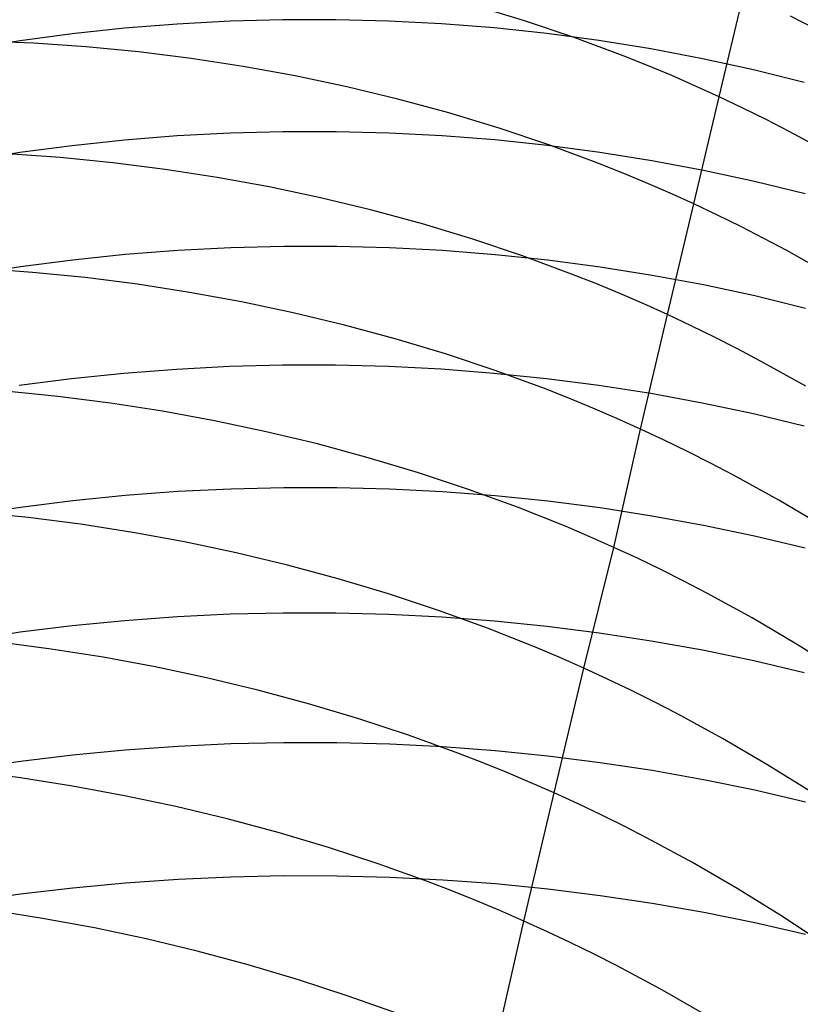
# Model space of a CAD drawing. Extents: x -383 to 1849, y -1185 to -529.
# Tile 833 of 870: x 1829.18 to 1836.43, y -935.9 to -926.76. Entities that reach past the tile are written whole.
import ezdxf

# ---------------------------------------------------------------- set-up
doc = ezdxf.new("R2010")
doc.units = 0
doc.layers.add('PREDEFINITO', color=7, linetype='CONTINUOUS')

msp = doc.modelspace()

# ---------------------------------------------------------------- linework, layer by layer
at = {"layer": 'PREDEFINITO'}
for p, q in [((1835.677882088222, -927.4729875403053, 525.2502758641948), (1835.905597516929, -926.5116057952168, 527.0328474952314)), ((1833.868955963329, -926.7661155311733, 525.0892029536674), (1833.402244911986, -926.6238635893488, 525.0682977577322)), ((1830.644005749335, -926.7969018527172, 626.6396980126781), (1830.155131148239, -926.8362678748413, 626.6059152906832)), ((1831.134308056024, -926.7704857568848, 626.665577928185), (1830.644005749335, -926.7969018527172, 626.6396980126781)), ((1831.625492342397, -926.757040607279, 626.6835312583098), (1831.134308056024, -926.7704857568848, 626.665577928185)), ((1832.117012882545, -926.7565874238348, 626.6935342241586), (1831.625492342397, -926.757040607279, 626.6835312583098)), ((1832.608323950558, -926.7691472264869, 626.6955630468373), (1832.117012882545, -926.7565874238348, 626.6935342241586)), ((1833.098879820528, -926.7947410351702, 626.6895939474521), (1832.608323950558, -926.7691472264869, 626.6955630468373)), ((1833.588134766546, -926.8333898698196, 626.6756031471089), (1833.098879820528, -926.7947410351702, 626.6895939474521)), ((1834.330419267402, -926.9221353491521, 525.1177827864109), (1833.868955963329, -926.7661155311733, 525.0892029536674)), ((1836.554543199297, -926.8355264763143, 527.1226387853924), (1836.340152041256, -926.7241473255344, 527.0908346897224)), ((1829.668229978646, -926.8885628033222, 626.5642535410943), (1829.183847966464, -926.9537656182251, 626.5147365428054)), ((1830.155131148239, -926.8362678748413, 626.6059152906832), (1829.668229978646, -926.8885628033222, 626.5642535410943)), ((1834.075543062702, -926.8851147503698, 626.6535668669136), (1833.588134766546, -926.8333898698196, 626.6756031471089)), ((1834.560558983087, -926.9499366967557, 626.6234613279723), (1834.075543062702, -926.8851147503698, 626.6535668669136)), ((1829.183847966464, -926.9537656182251, 626.5147365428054), (1828.702530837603, -927.0318552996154, 626.4573880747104)), ((1829.308503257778, -926.9759881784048, 523.4055592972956), (1828.81925657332, -926.9559345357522, 523.4524175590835)), ((1829.797431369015, -927.009502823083, 523.3660029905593), (1829.308503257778, -926.9759881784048, 523.4055592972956)), ((1834.786090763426, -927.0919415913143, 525.1541078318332), (1834.330419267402, -926.9221353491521, 525.1177827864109)), ((1835.042636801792, -927.0278767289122, 626.5852627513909), (1834.560558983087, -926.9499366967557, 626.6234613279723)), ((1830.285497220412, -927.0564958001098, 523.3338221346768), (1829.797431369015, -927.009502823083, 523.3660029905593)), ((1830.772157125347, -927.1169844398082, 523.3090902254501), (1830.285497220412, -927.0564958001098, 523.3338221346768)), ((1835.521230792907, -927.1189558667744, 626.5389473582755), (1835.042636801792, -927.0278767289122, 626.5852627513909)), ((1831.256867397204, -927.1909860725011, 523.2918807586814), (1830.772157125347, -927.1169844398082, 523.3090902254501)), ((1835.011584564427, -927.1820204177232, 525.1751968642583), (1834.786090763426, -927.0919415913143, 525.1541078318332)), ((1835.995795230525, -927.2231951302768, 626.4844913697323), (1835.521230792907, -927.1189558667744, 626.5389473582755)), ((1831.739084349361, -927.2785180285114, 523.2822672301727), (1831.256867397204, -927.1909860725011, 523.2918807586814)), ((1835.235426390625, -927.2755528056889, 525.1982486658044), (1835.011584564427, -927.1820204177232, 525.1751968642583)), ((1836.465784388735, -927.3406155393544, 626.421871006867), (1835.995795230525, -927.2231951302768, 626.4844913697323)), ((1832.2182642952, -927.3795976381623, 523.2803231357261), (1831.739084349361, -927.2785180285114, 523.2822672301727)), ((1835.457548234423, -927.3725410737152, 525.2232720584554), (1835.235426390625, -927.2755528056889, 525.1982486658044)), ((1832.693863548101, -927.4942422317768, 523.2861219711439), (1832.2182642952, -927.3795976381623, 523.2803231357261)), ((1835.677882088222, -927.4729875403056, 525.2502758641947), (1835.457548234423, -927.3725410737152, 525.2232720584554)), ((1833.165338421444, -927.6224691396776, 523.2997372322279), (1832.693863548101, -927.4942422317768, 523.2861219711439)), ((1835.441818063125, -928.4679449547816, 523.4876322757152), (1835.677882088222, -927.4729875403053, 525.2502758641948)), ((1835.896364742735, -927.5768854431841, 525.2792636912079), (1835.677882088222, -927.4729875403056, 525.2502758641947)), ((1833.632145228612, -927.7642956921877, 523.3212424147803), (1833.165338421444, -927.6224691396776, 523.2997372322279)), ((1836.112952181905, -927.6841916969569, 525.3102182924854), (1835.896364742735, -927.5768854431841, 525.2792636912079)), ((1836.327605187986, -927.7948541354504, 525.3431172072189), (1836.112952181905, -927.6841916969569, 525.3102182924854)), ((1831.6278391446, -927.7976036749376, 628.4412896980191), (1831.135775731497, -927.8107129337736, 628.4230976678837)), ((1832.120233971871, -927.7973191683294, 628.451281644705), (1831.6278391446, -927.7976036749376, 628.4412896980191)), ((1832.612409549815, -927.8098798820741, 628.4530495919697), (1832.120233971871, -927.7973191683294, 628.451281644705)), ((1834.093740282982, -927.9197392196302, 523.3507110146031), (1833.632145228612, -927.7642956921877, 523.3212424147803)), ((1836.54028454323, -927.9088205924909, 525.3779379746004), (1836.327605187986, -927.7948541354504, 525.3431172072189)), ((1830.154845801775, -927.8753238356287, 628.3622090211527), (1829.667080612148, -927.9267845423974, 628.3195602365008)), ((1830.644594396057, -927.8366264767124, 628.396729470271), (1830.154845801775, -927.8753238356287, 628.3622090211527)), ((1831.135775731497, -927.8107129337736, 628.4230976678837), (1830.644594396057, -927.8366264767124, 628.396729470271)), ((1833.103815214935, -927.8353062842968, 628.4465696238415), (1832.612409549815, -927.8098798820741, 628.4530495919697)), ((1833.593900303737, -927.8736188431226, 628.4318178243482), (1833.103815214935, -927.8353062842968, 628.4465696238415)), ((1834.082114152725, -927.9248380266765, 628.408770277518), (1833.593900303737, -927.8736188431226, 628.4318178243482)), ((1829.667080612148, -927.9267845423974, 628.3195602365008), (1829.18184949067, -927.9909881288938, 628.2688070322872)), ((1834.567906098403, -927.9889843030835, 628.3774030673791), (1834.082114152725, -927.9248380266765, 628.408770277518)), ((1834.549579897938, -928.0888170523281, 523.3882165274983), (1834.093740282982, -927.9197392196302, 523.3507110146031)), ((1829.18184949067, -927.9909881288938, 628.2688070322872), (1828.699703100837, -928.0679141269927, 628.2099733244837)), ((1829.557043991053, -928.037908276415, 521.6190365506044), (1829.068731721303, -928.0033867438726, 521.659970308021)), ((1830.044529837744, -928.0857644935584, 521.5857425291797), (1829.557043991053, -928.037908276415, 521.6190365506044)), ((1835.050725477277, -928.0660781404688, 628.3376922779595), (1834.567906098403, -927.9889843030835, 628.3774030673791)), ((1835.530021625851, -928.1561400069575, 628.2896139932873), (1835.050725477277, -928.0660781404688, 628.3376922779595)), ((1830.530648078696, -928.1469700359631, 521.560163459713), (1830.044529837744, -928.0857644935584, 521.5857425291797)), ((1831.01485753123, -928.2215395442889, 521.5423745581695), (1830.530648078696, -928.1469700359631, 521.560163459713)), ((1834.775171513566, -928.1784742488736, 523.4100060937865), (1834.549579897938, -928.0888170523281, 523.3882165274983)), ((1836.005243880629, -928.2591903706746, 628.2331442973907), (1835.530021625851, -928.1561400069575, 628.2896139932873)), ((1831.496617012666, -928.3094876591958, 521.5324510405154), (1831.01485753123, -928.2215395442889, 521.5423745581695)), ((1834.999120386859, -928.2715465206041, 523.4338324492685), (1834.775171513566, -928.1784742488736, 523.4100060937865)), ((1836.475841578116, -928.3752496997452, 628.168259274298), (1836.005243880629, -928.2591903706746, 628.2331442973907)), ((1831.975385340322, -928.4108290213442, 521.5304681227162), (1831.496617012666, -928.3094876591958, 521.5324510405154)), ((1835.221358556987, -928.3680360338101, 523.4597047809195), (1834.999120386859, -928.2715465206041, 523.4338324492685)), ((1832.450621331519, -928.5255782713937, 521.5365010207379), (1831.975385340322, -928.4108290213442, 521.5304681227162)), ((1835.441818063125, -928.4679449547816, 523.4876322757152), (1835.221358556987, -928.3680360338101, 523.4597047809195)), ((1832.921783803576, -928.6537500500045, 521.5506249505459), (1832.450621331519, -928.5255782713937, 521.5365010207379)), ((1835.197551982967, -929.4964592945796, 521.7452426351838), (1835.441818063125, -928.4679449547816, 523.4876322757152)), ((1835.660435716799, -928.5712664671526, 523.5176187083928), (1835.441818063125, -928.4679449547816, 523.4876322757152)), ((1835.877167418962, -928.6779578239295, 523.5496462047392), (1835.660435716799, -928.5712664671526, 523.5176187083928)), ((1833.388331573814, -928.7953589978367, 521.572915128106), (1832.921783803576, -928.6537500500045, 521.5506249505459)), ((1836.091973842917, -928.7879672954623, 523.5836914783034), (1835.877167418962, -928.6779578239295, 523.5496462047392)), ((1833.849723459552, -928.9504197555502, 521.6034467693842), (1833.388331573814, -928.7953589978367, 521.572915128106)), ((1836.304815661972, -928.9012431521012, 523.6197312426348), (1836.091973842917, -928.7879672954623, 523.5836914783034)), ((1830.650256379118, -928.9013328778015, 630.1399235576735), (1830.160868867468, -928.9391487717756, 630.1047314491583)), ((1831.141067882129, -928.8761421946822, 630.1667083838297), (1830.650256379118, -928.9013328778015, 630.1399235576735)), ((1831.632754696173, -928.8635957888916, 630.1850619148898), (1831.141067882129, -928.8761421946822, 630.1667083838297)), ((1832.124768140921, -928.8637127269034, 630.1949601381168), (1831.632754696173, -928.8635957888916, 630.1850619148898)), ((1832.616559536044, -928.876512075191, 630.1963790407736), (1832.124768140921, -928.8637127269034, 630.1949601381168)), ((1833.107580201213, -928.9020129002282, 630.1892946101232), (1832.616559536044, -928.876512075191, 630.1963790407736)), ((1833.597281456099, -928.9402342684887, 630.1736828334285), (1833.107580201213, -928.9020129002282, 630.1892946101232)), ((1836.724448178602, -929.1373871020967, 523.6977010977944), (1836.304815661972, -928.9012431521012, 523.6197312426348)), ((1829.673454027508, -928.9895708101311, 630.0611560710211), (1829.188560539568, -929.0525799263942, 630.009221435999)), ((1830.160868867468, -928.9391487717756, 630.1047314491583), (1829.673454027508, -928.9895708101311, 630.0611560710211)), ((1834.085114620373, -928.9911952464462, 630.1495196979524), (1833.597281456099, -928.9402342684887, 630.1736828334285)), ((1834.305418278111, -929.1189469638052, 521.642295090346), (1833.849723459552, -928.9504197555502, 521.6034467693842)), ((1834.570531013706, -929.0549149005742, 630.1167811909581), (1834.085114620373, -928.9911952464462, 630.1495196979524)), ((1829.188560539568, -929.0525799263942, 630.009221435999), (1828.706737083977, -929.1281570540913, 629.9489515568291)), ((1829.300605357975, -929.1042793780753, 519.898235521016), (1828.812031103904, -929.069068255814, 519.940925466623)), ((1835.052981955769, -929.1314122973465, 630.0754432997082), (1834.570531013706, -929.0549149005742, 630.1167811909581)), ((1829.788387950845, -929.1526789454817, 519.8634484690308), (1829.300605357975, -929.1042793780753, 519.898235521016)), ((1830.274835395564, -929.2142797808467, 519.8366426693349), (1829.788387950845, -929.1526789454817, 519.8634484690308)), ((1834.53096016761, -929.2082650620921, 521.6648615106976), (1834.305418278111, -929.1189469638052, 521.642295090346)), ((1835.531918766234, -929.2207065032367, 630.025482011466), (1835.052981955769, -929.1314122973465, 630.0754432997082)), ((1830.759404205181, -929.2890947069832, 519.8178964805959), (1830.274835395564, -929.2142797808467, 519.8366426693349)), ((1834.754874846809, -929.3009552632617, 521.6895353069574), (1834.53096016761, -929.2082650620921, 521.6648615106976)), ((1836.00679276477, -929.3228165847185, 629.966873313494), (1835.531918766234, -929.2207065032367, 630.025482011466)), ((1831.241550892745, -929.3771365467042, 519.8072882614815), (1830.759404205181, -929.2890947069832, 519.8178964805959)), ((1834.977094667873, -929.3970193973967, 521.7163258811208), (1834.754874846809, -929.3009552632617, 521.6895353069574)), ((1836.477055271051, -929.4377616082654, 629.8995931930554), (1836.00679276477, -929.3228165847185, 629.966873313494)), ((1831.720731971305, -929.4784181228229, 519.8048963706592), (1831.241550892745, -929.3771365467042, 519.8072882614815)), ((1835.197551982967, -929.4964592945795, 521.7452426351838), (1834.977094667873, -929.3970193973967, 521.7163258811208)), ((1832.196403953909, -929.5929522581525, 519.8107991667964), (1831.720731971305, -929.4784181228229, 519.8048963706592)), ((1834.946309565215, -930.559178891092, 520.024792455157), (1835.197551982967, -929.4964592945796, 521.7452426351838)), ((1835.416183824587, -929.5992679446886, 521.7762893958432), (1835.197551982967, -929.4964592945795, 521.7452426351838)), ((1832.668023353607, -929.720751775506, 519.8250750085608), (1832.196403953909, -929.5929522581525, 519.8107991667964)), ((1835.632945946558, -929.7054029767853, 521.8094476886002), (1835.416183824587, -929.5992679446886, 521.7762893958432)), ((1833.135046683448, -929.8618294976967, 519.8478022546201), (1832.668023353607, -929.720751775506, 519.8250750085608)), ((1835.847798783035, -929.814813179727, 521.8446934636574), (1835.632945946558, -929.7054029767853, 521.8094476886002)), ((1836.060702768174, -929.9274473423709, 521.8820026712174), (1835.847798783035, -929.814813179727, 521.8446934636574)), ((1833.59693045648, -930.0161982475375, 519.8790592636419), (1833.135046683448, -929.8618294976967, 519.8478022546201)), ((1831.12900896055, -929.979471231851, 631.8860632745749), (1830.638280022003, -930.0045681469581, 631.8585311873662)), ((1831.620626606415, -929.9668465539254, 631.9049173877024), (1831.12900896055, -929.979471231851, 631.8860632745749)), ((1832.112585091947, -929.9667169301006, 631.9150665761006), (1831.620626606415, -929.9668465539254, 631.9049173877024)), ((1832.604336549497, -929.9791051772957, 631.9164838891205), (1832.112585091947, -929.9667169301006, 631.9150665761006)), ((1833.095333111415, -930.0040341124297, 631.9091423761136), (1832.604336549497, -929.9791051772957, 631.9164838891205)), ((1836.480505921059, -930.1621827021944, 521.9627151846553), (1836.060702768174, -929.9274473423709, 521.8820026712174)), ((1829.661679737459, -930.0920874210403, 631.7775408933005), (1829.176904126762, -930.1544641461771, 631.7241365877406)), ((1830.148987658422, -930.0421144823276, 631.8223480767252), (1829.661679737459, -930.0920874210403, 631.7775408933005)), ((1830.638280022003, -930.0045681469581, 631.8585311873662), (1830.148987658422, -930.0421144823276, 631.8223480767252)), ((1833.585026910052, -930.0415265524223, 631.8930150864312), (1833.095333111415, -930.0040341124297, 631.9091423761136)), ((1834.072870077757, -930.0916053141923, 631.8680750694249), (1833.585026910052, -930.0415265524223, 631.8930150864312)), ((1834.053131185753, -930.1838708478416, 519.9189243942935), (1833.59693045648, -930.0161982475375, 519.8790592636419)), ((1834.558314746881, -930.1542932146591, 631.8342953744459), (1834.072870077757, -930.0916053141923, 631.8680750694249)), ((1834.278930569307, -930.2727000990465, 519.9421094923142), (1834.053131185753, -930.1838708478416, 519.9189243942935)), ((1835.040813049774, -930.2296130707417, 631.7916490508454), (1834.558314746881, -930.1542932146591, 631.8342953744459)), ((1829.536629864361, -930.256742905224, 518.1658116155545), (1829.048591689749, -930.2076301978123, 518.2019137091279)), ((1830.023346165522, -930.3188720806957, 518.1379322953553), (1829.536629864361, -930.256742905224, 518.1658116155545)), ((1834.503105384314, -930.364860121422, 519.9674760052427), (1834.278930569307, -930.2727000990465, 519.9421094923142)), ((1835.519817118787, -930.3175876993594, 631.7401091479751), (1835.040813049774, -930.2296130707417, 631.7916490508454)), ((1830.508195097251, -930.3940283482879, 518.1183566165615), (1830.023346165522, -930.3188720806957, 518.1379322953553)), ((1834.725587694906, -930.46035251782, 519.9950337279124), (1834.503105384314, -930.364860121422, 519.9674760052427)), ((1835.99477908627, -930.4182399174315, 631.6796487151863), (1835.519817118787, -930.3175876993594, 631.7401091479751)), ((1830.990631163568, -930.4822223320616, 518.1071654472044), (1830.508195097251, -930.3940283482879, 518.1183566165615)), ((1836.465151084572, -930.531592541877, 631.6102408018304), (1835.99477908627, -930.4182399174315, 631.6796487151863)), ((1831.470108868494, -930.5834646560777, 518.1044396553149), (1830.990631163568, -930.4822223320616, 518.1071654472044)), ((1834.946309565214, -930.5591788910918, 520.0247924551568), (1834.725587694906, -930.46035251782, 519.9950337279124)), ((1831.946082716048, -930.6977659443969, 518.1102601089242), (1831.470108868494, -930.5834646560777, 518.1044396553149)), ((1834.697797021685, -931.6584068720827, 518.3291825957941), (1834.946309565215, -930.559178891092, 520.024792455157)), ((1835.165207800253, -930.6613321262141, 520.0567562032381), (1834.946309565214, -930.5591788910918, 520.0247924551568)), ((1832.418007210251, -930.8251368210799, 518.1247076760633), (1831.946082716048, -930.6977659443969, 518.1102601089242)), ((1835.38223816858, -930.766770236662, 520.0909058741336), (1835.165207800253, -930.6613321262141, 520.0567562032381)), ((1835.597361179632, -930.8754425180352, 520.1272165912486), (1835.38223816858, -930.766770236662, 520.0909058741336)), ((1832.885336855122, -930.9655879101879, 518.1478632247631), (1832.418007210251, -930.8251368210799, 518.1247076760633)), ((1835.81053734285, -930.9872982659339, 520.1656634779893), (1835.597361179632, -930.8754425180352, 520.1272165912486)), ((1833.347526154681, -931.1191298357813, 518.179807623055), (1832.885336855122, -930.9655879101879, 518.1478632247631)), ((1836.230891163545, -931.2203573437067, 520.2488662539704), (1835.81053734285, -930.9872982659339, 520.1656634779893)), ((1830.161148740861, -931.1768937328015, 633.5189427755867), (1829.673803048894, -931.2255687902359, 633.4734296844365)), ((1830.650462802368, -931.1404696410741, 633.555589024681), (1830.161148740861, -931.1768937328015, 633.5189427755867)), ((1831.141197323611, -931.1163159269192, 633.5833429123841), (1830.650462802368, -931.1404696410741, 633.555589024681)), ((1831.632804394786, -931.1044520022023, 633.602178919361), (1831.141197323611, -931.1163159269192, 633.5833429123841)), ((1832.124736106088, -931.1048972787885, 633.6120715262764), (1831.632804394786, -931.1044520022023, 633.602178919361)), ((1832.616444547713, -931.1176711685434, 633.6129952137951), (1832.124736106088, -931.1048972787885, 633.6120715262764)), ((1833.107381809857, -931.1427930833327, 633.604924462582), (1832.616444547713, -931.1176711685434, 633.6129952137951)), ((1833.596999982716, -931.1802824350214, 633.5878337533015), (1833.107381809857, -931.1427930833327, 633.604924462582)), ((1833.804029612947, -931.2857732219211, 518.2206217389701), (1833.347526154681, -931.1191298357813, 518.179807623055)), ((1834.084751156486, -931.2301586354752, 633.5616975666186), (1833.596999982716, -931.1802824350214, 633.5878337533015)), ((1829.673803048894, -931.2255687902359, 633.4734296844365), (1829.18897363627, -931.2864754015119, 633.4190752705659)), ((1834.570087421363, -931.2924410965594, 633.526490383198), (1834.084751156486, -931.2301586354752, 633.5616975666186)), ((1836.642983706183, -931.4655418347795, 520.3403151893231), (1836.230891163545, -931.2203573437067, 520.2488662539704)), ((1829.18897363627, -931.2864754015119, 633.4190752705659), (1828.707208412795, -931.359594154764, 633.3559050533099)), ((1829.260034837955, -931.3810301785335, 516.4854510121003), (1828.772584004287, -931.3313208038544, 516.522815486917)), ((1834.029978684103, -931.374011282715, 518.2443802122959), (1833.804029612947, -931.2857732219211, 518.2206217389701)), ((1835.052460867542, -931.3671492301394, 633.4821866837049), (1834.570087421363, -931.2924410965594, 633.526490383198)), ((1835.53132358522, -931.4543024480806, 633.4287609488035), (1835.052460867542, -931.3671492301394, 633.4821866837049)), ((1829.746224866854, -931.4436193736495, 516.4565766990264), (1829.260034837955, -931.3810301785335, 516.4854510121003)), ((1830.230611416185, -931.5190991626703, 516.4362768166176), (1829.746224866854, -931.4436193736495, 516.4565766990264)), ((1834.254301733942, -931.465528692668, 518.2703864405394), (1834.029978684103, -931.374011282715, 518.2443802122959)), ((1836.006127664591, -931.5539201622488, 633.3661876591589), (1835.53132358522, -931.4543024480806, 633.4287609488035)), ((1830.712651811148, -931.6074803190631, 516.4246356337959), (1830.230611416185, -931.5190991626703, 516.4362768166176)), ((1834.476930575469, -931.5603267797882, 518.2986505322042), (1834.254301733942, -931.465528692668, 518.2703864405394)), ((1836.476325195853, -931.6660217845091, 633.2944412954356), (1836.006127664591, -931.5539201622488, 633.3661876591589)), ((1831.191803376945, -931.7087736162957, 516.4217374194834), (1830.712651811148, -931.6074803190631, 516.4246356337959)), ((1834.697797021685, -931.6584068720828, 518.329182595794), (1834.476930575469, -931.5603267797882, 518.2986505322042)), ((1831.667523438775, -931.8229898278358, 516.427666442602), (1831.191803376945, -931.7087736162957, 516.4217374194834)), ((1834.419392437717, -932.7802716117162, 516.653331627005), (1834.697797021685, -931.6584068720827, 518.3291825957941)), ((1834.916837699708, -931.7597617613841, 518.3619868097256), (1834.697797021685, -931.6584068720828, 518.329182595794)), ((1832.139269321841, -931.9501397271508, 516.442506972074), (1831.667523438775, -931.8229898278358, 516.427666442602)), ((1835.134008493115, -931.8643500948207, 518.3970436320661), (1834.916837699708, -931.7597617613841, 518.3619868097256)), ((1835.349270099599, -931.9721219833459, 518.4343275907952), (1835.134008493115, -931.8643500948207, 518.3970436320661)), ((1832.606498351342, -932.0902340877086, 516.4663432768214), (1832.139269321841, -931.9501397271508, 516.442506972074)), ((1835.562583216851, -932.0830275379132, 518.4738132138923), (1835.349270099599, -931.9721219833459, 518.4343275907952)), ((1833.068667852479, -932.2432836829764, 516.4992596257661), (1832.606498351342, -932.0902340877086, 516.4663432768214)), ((1835.983206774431, -932.3140400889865, 518.55928756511), (1835.562583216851, -932.0830275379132, 518.4738132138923)), ((1831.135518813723, -932.2797000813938, 635.2605512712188), (1830.645213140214, -932.3034397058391, 635.2322241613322)), ((1831.626707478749, -932.2680973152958, 635.2797021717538), (1831.135518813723, -932.2797000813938, 635.2605512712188)), ((1832.118233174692, -932.2686507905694, 635.2896506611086), (1831.626707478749, -932.2680973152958, 635.2797021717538)), ((1832.609549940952, -932.281379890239, 635.2903705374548), (1832.118233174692, -932.2686507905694, 635.2896506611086)), ((1833.100111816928, -932.3063039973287, 635.281835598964), (1832.609549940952, -932.281379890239, 635.2903705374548)), ((1833.525235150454, -932.409299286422, 516.5413402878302), (1833.068667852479, -932.2432836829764, 516.4992596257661)), ((1830.156336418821, -932.3392968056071, 635.1947470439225), (1829.669434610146, -932.387251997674, 635.148146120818)), ((1830.645213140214, -932.3034397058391, 635.2322241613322), (1830.156336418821, -932.3392968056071, 635.1947470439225)), ((1833.589372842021, -932.3434424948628, 635.2640196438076), (1833.100111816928, -932.3063039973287, 635.281835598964)), ((1834.076787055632, -932.3928147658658, 635.2368964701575), (1833.589372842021, -932.3434424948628, 635.2640196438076)), ((1836.395564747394, -932.5569886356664, 518.6532629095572), (1835.983206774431, -932.3140400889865, 518.55928756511)), ((1829.185053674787, -932.447285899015, 635.0924475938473), (1828.703739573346, -932.519379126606, 635.0276776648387)), ((1829.669434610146, -932.387251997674, 635.148146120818), (1829.185053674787, -932.447285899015, 635.0924475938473)), ((1833.751248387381, -932.49717270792, 516.5658435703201), (1833.525235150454, -932.409299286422, 516.5413402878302)), ((1834.561808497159, -932.4544401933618, 635.2004398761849), (1834.076787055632, -932.3928147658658, 635.2368964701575)), ((1835.043891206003, -932.5283381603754, 635.1546236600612), (1834.561808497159, -932.4544401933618, 635.2004398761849)), ((1829.472400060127, -932.6026991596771, 514.7979169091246), (1828.986767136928, -932.5393024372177, 514.8275561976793)), ((1833.975657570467, -932.5882916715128, 516.5926695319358), (1833.751248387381, -932.49717270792, 516.5658435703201)), ((1835.522489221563, -932.6145280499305, 635.0994216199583), (1835.043891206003, -932.5283381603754, 635.1546236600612)), ((1836.799342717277, -932.811474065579, 518.755535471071), (1836.395564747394, -932.5569886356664, 518.6532629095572)), ((1829.956277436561, -932.6788252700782, 514.7771085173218), (1829.472400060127, -932.6026991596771, 514.7979169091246)), ((1834.198394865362, -932.6826575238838, 516.6218287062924), (1833.975657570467, -932.5882916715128, 516.5926695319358)), ((1835.99705658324, -932.7130292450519, 635.0348075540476), (1835.522489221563, -932.6145280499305, 635.0994216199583)), ((1830.437859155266, -932.7676882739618, 514.7652163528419), (1829.956277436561, -932.6788252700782, 514.7771085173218)), ((1834.419392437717, -932.7802716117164, 516.653331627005), (1834.198394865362, -932.6826575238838, 516.6218287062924)), ((1836.467047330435, -932.8238611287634, 634.9607552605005), (1835.99705658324, -932.7130292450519, 635.0348075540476)), ((1830.916605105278, -932.8692956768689, 514.7623257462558), (1830.437859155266, -932.7676882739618, 514.7652163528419)), ((1834.143055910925, -933.9380211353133, 515.0013028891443), (1834.419392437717, -932.7802716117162, 516.653331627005)), ((1834.638587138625, -932.881126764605, 516.687182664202), (1834.419392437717, -932.7802716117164, 516.653331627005)), ((1831.391975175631, -932.9836549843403, 514.7685220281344), (1830.916605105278, -932.8692956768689, 514.7623257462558)), ((1834.855934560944, -932.9851817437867, 516.7233615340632), (1834.638587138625, -932.881126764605, 516.687182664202)), ((1831.863429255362, -933.110773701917, 514.7838905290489), (1831.391975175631, -932.9836549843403, 514.7685220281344)), ((1835.071394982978, -933.0923867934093, 516.7618417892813), (1834.855934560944, -932.9851817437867, 516.7233615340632)), ((1832.330427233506, -933.25065933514, 514.8085165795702), (1831.863429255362, -933.110773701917, 514.7838905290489)), ((1835.284928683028, -933.202692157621, 516.8025969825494), (1835.071394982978, -933.0923867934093, 516.7618417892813)), ((1832.792428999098, -933.4033193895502, 514.8424855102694), (1832.330427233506, -933.25065933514, 514.8085165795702)), ((1835.706057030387, -933.4324048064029, 516.8908263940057), (1835.284928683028, -933.202692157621, 516.8025969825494)), ((1831.633560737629, -933.4732604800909, 636.9287419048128), (1831.14196281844, -933.4843369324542, 636.909512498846)), ((1832.125485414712, -933.4741542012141, 636.9385344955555), (1831.633560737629, -933.4732604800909, 636.9287419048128)), ((1832.617188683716, -933.4870361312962, 636.938864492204), (1832.125485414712, -933.4741542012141, 636.9385344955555)), ((1833.248894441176, -933.5687613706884, 514.8858826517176), (1832.792428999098, -933.4033193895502, 514.8424855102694)), ((1836.119001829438, -933.673921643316, 516.9878381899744), (1835.706057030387, -933.4324048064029, 516.8908263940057)), ((1830.161939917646, -933.5423282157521, 636.8428463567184), (1829.674611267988, -933.5892069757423, 636.795461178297)), ((1830.651239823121, -933.5073655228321, 636.8808720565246), (1830.161939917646, -933.5423282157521, 636.8428463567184)), ((1831.14196281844, -933.4843369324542, 636.909512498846), (1830.651239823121, -933.5073655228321, 636.8808720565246)), ((1833.108122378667, -933.5119243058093, 636.9297061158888), (1832.617188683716, -933.4870361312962, 636.938864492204)), ((1833.597738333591, -933.5488367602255, 636.9110335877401), (1833.108122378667, -933.5119243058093, 636.9297061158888)), ((1834.085488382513, -933.5977915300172, 636.8828211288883), (1833.597738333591, -933.5488367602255, 636.9110335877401)), ((1829.189802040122, -933.6479837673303, 636.7387423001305), (1828.708060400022, -933.7186405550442, 636.6727155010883)), ((1829.674611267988, -933.5892069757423, 636.795461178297), (1829.189802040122, -933.6479837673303, 636.7387423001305)), ((1833.474882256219, -933.6562779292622, 514.9111434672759), (1833.248894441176, -933.5687613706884, 514.8858826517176)), ((1833.699283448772, -933.7469927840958, 514.9387933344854), (1833.474882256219, -933.6562779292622, 514.9111434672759)), ((1834.570824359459, -933.6588066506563, 636.8450429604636), (1834.085488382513, -933.5977915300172, 636.8828211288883)), ((1835.053198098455, -933.7319001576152, 636.7976733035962), (1834.570824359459, -933.6588066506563, 636.8450429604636)), ((1829.187245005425, -933.7999099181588, 513.1687194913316), (1828.701377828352, -933.7361425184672, 513.1995961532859)), ((1833.922030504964, -933.840906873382, 514.9688429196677), (1833.699283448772, -933.7469927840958, 514.9387933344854)), ((1835.532061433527, -933.8170900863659, 636.7406863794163), (1835.053198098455, -933.7319001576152, 636.7976733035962)), ((1836.523445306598, -933.9268446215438, 517.0934207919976), (1836.119001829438, -933.673921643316, 516.9878381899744)), ((1829.671389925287, -933.8762288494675, 513.1469234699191), (1829.187245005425, -933.7999099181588, 513.1687194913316)), ((1834.143055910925, -933.9380211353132, 515.0013028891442), (1833.922030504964, -933.840906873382, 514.9688429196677)), ((1836.006866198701, -933.9143944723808, 636.6740564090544), (1835.532061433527, -933.8170900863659, 636.7406863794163)), ((1830.153271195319, -933.9651066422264, 513.1342976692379), (1829.671389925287, -933.8762288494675, 513.1469234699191)), ((1836.477064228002, -934.023831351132, 636.5977576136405), (1836.006866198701, -933.9143944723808, 636.6740564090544)), ((1830.632347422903, -934.0665506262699, 513.130931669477), (1830.153271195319, -933.9651066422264, 513.1342976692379)), ((1833.861862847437, -935.1291275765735, 513.374168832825), (1834.143055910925, -933.9380211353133, 515.0013028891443)), ((1834.362296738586, -934.0383281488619, 515.0361776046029), (1834.143055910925, -933.9380211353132, 515.0013028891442)), ((1831.108077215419, -934.1805681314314, 513.136915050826), (1830.632347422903, -934.0665506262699, 513.130931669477)), ((1834.579708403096, -934.1417870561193, 515.0734462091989), (1834.362296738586, -934.0383281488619, 515.0361776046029)), ((1831.579919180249, -934.3071664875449, 513.1523373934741), (1831.108077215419, -934.1805681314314, 513.136915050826)), ((1834.795250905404, -934.2483486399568, 515.1130815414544), (1834.579708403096, -934.1417870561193, 515.0734462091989)), ((1835.00888424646, -934.3579636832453, 515.1550564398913), (1834.795250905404, -934.2483486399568, 515.1130815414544)), ((1832.047331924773, -934.4463530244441, 513.1772882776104), (1831.579919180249, -934.3071664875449, 513.1523373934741)), ((1835.43026344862, -934.58615727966, 515.2459162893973), (1835.00888424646, -934.3579636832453, 515.1550564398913)), ((1832.509774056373, -934.5981350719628, 513.2118572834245), (1832.047331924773, -934.4463530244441, 513.1772882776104)), ((1832.96670418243, -934.7625199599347, 513.2561339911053), (1832.509774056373, -934.5981350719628, 513.2118572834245)), ((1835.843526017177, -934.825974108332, 515.3458084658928), (1835.43026344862, -934.58615727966, 515.2459162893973)), ((1830.651592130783, -934.7430329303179, 638.5058271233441), (1830.162205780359, -934.7771781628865, 638.467137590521)), ((1831.142400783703, -934.7206235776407, 638.5349059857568), (1830.651592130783, -934.7430329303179, 638.5058271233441)), ((1831.634083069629, -934.7099665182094, 638.5543487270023), (1831.142400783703, -934.7206235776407, 638.5349059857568)), ((1832.126090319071, -934.711078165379, 638.5641298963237), (1831.634083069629, -934.7099665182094, 638.5543487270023)), ((1832.61787386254, -934.7239749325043, 638.5642240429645), (1832.126090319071, -934.711078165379, 638.5641298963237)), ((1833.108885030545, -934.7486732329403, 638.5546057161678), (1832.61787386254, -934.7239749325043, 638.5642240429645)), ((1833.598575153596, -934.7851894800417, 638.535249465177), (1833.108885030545, -934.7486732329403, 638.5546057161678)), ((1829.674790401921, -934.8230428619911, 638.4188628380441), (1829.189894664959, -934.8806106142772, 638.3610283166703)), ((1830.162205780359, -934.7771781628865, 638.467137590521), (1829.674790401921, -934.8230428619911, 638.4188628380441)), ((1833.192933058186, -934.8494407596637, 513.281940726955), (1832.96670418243, -934.7625199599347, 513.2561339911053)), ((1834.086395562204, -934.8335400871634, 638.5061298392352), (1833.598575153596, -934.7851894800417, 638.535249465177)), ((1834.57179758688, -934.8937414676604, 638.467221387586), (1834.086395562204, -934.8335400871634, 638.5061298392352)), ((1836.248351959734, -935.0770204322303, 515.4545156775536), (1835.843526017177, -934.825974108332, 515.3458084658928)), ((1829.189894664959, -934.8806106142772, 638.3610283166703), (1828.708067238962, -934.9498650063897, 638.2936594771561)), ((1833.417580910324, -934.9395150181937, 513.3102079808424), (1833.192933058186, -934.8494407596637, 513.281940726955)), ((1833.640580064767, -935.0327436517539, 513.3409469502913), (1833.417580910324, -934.9395150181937, 513.3102079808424)), ((1835.054232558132, -934.9658100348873, 638.4184986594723), (1834.57179758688, -934.8937414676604, 638.467221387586)), ((1829.393724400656, -935.1043353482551, 511.5404028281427), (1828.909650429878, -935.0272890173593, 511.5626723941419)), ((1835.53315180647, -935.0497622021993, 638.3599362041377), (1835.054232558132, -934.9658100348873, 638.4184986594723)), ((1829.875553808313, -935.1937344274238, 511.5275328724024), (1829.393724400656, -935.1043353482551, 511.5404028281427)), ((1833.861862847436, -935.1291275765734, 513.3741688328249), (1833.640580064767, -935.0327436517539, 513.3409469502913)), ((1836.008006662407, -935.145614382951, 638.2915085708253), (1835.53315180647, -935.0497622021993, 638.3599362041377)), ((1836.644421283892, -935.3389025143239, 515.5718206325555), (1836.248351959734, -935.0770204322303, 515.4545156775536)), ((1830.354596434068, -935.2954881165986, 511.5241517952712), (1829.875553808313, -935.1937344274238, 511.5275328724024)), ((1833.584318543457, -936.3538494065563, 511.7736713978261), (1833.861862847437, -935.1291275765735, 513.374168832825)), ((1834.081366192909, -935.2286594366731, 513.4098782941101), (1833.861862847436, -935.1291275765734, 513.3741688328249)), ((1836.47824845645, -935.2533829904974, 638.2131903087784), (1836.008006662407, -935.145614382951, 638.2915085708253)), ((1830.830310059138, -935.4095982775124, 511.5303488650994), (1830.354596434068, -935.2954881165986, 511.5241517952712)), ((1834.299045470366, -935.3312987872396, 513.4480538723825), (1834.081366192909, -935.2286594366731, 513.4098782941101)), ((1834.514860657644, -935.4369969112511, 513.4886675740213), (1834.299045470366, -935.3312987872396, 513.4480538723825)), ((1831.302152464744, -935.5360667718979, 511.5462133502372), (1830.830310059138, -935.4095982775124, 511.5303488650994)), ((1834.728771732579, -935.5457050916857, 513.5316914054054), (1834.514860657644, -935.4369969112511, 513.4886675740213)), ((1831.769581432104, -935.6748954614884, 511.5718345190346), (1831.302152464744, -935.5360667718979, 511.5462133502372)), ((1835.150721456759, -935.7719567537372, 513.6248574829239), (1834.728771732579, -935.5457050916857, 513.5316914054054)), ((1832.232054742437, -935.8260862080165, 511.607301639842), (1831.769581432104, -935.6748954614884, 511.5718345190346)), ((1832.68903017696, -935.9896408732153, 511.6527039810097), (1832.232054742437, -935.8260862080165, 511.607301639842)), ((1835.564574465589, -936.0096640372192, 513.7273281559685), (1835.150721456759, -935.7719567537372, 513.6248574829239))]:
    msp.add_line(p, q, dxfattribs=at)
at = {"layer": 'PREDEFINITO', "extrusion": (0.001264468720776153, 0.04270824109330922, 0.999086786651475)}
msp.add_arc((-1858.565110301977, 897.1737271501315, 530.6082208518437), 14.9974366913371, 125.1953050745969, 297.2997336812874, dxfattribs=at)
at = {"layer": 'PREDEFINITO', "extrusion": (-0.01680346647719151, -0.114563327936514, 0.9932738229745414)}
msp.add_arc((1947.266360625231, -580.7659228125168, 654.0302628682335), 14.9416585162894, 95.84327124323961, 275.2787165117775, dxfattribs=at)
at = {"layer": 'PREDEFINITO', "extrusion": (0.01527697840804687, 0.101694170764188, 0.9946984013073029)}
msp.add_arc((-1949.427669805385, 700.9212284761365, 493.7866391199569), 14.99696096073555, 132.0550495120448, 314.6365593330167, dxfattribs=at)
at = {"layer": 'PREDEFINITO', "extrusion": (-0.01682422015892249, -0.171810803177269, 0.9849862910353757)}
msp.add_arc((1913.771170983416, -633.2235835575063, 707.5748562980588), 14.96078830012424, 82.65114577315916, 280.0999895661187, dxfattribs=at)
at = {"layer": 'PREDEFINITO', "extrusion": (-0.0169148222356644, -0.07459487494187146, 0.9970704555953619)}
msp.add_arc((1991.818707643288, -454.2157462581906, 615.4053433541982), 14.93819540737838, 107.3243062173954, 274.6342481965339, dxfattribs=at)
at = {"layer": 'PREDEFINITO', "extrusion": (-0.01683288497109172, -0.3075132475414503, 0.9513949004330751)}
msp.add_arc((1880.171093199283, -604.8759386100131, 826.0284236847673), 14.97897654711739, 55.8389829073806, 295.2730315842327, dxfattribs=at)
at = {"layer": 'PREDEFINITO', "extrusion": (-0.01680727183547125, -0.3261209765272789, 0.9451786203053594)}
msp.add_arc((1877.534512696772, -594.1837602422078, 841.425734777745), 14.97443206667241, 51.68409155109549, 297.6498818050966, dxfattribs=at)

doc.saveas('drawing.dxf')
